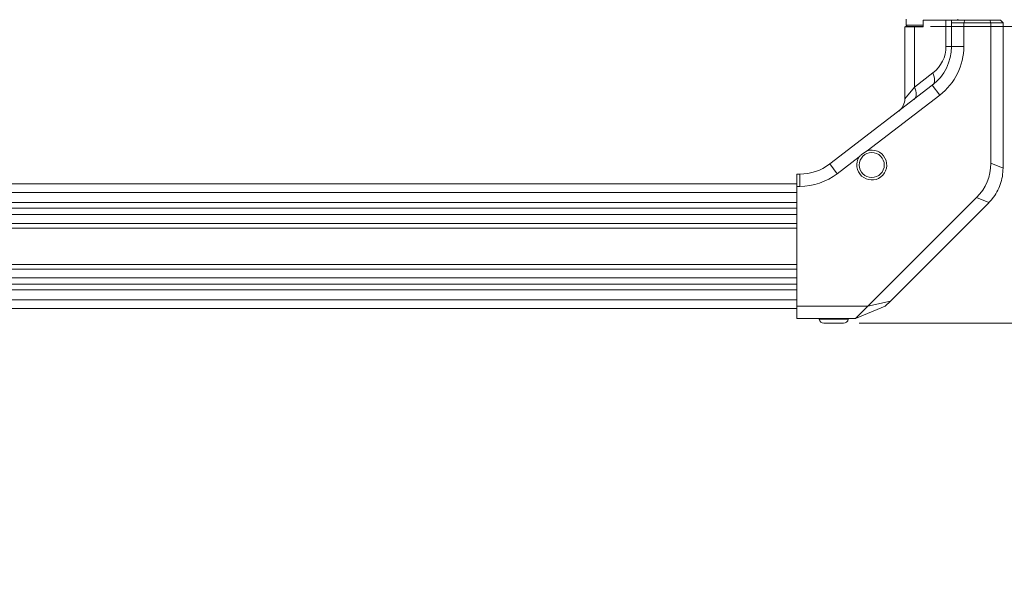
# Model space of a CAD drawing. Header units: millimetres. Extents: x 0 to 1118, y 0 to 864.
# Tile 315 of 372: x 820 to 920, y 610 to 667. Entities that reach past the tile are written whole.
import ezdxf

# ---------------------------------------------------------------- set-up
doc = ezdxf.new("R2010")
doc.units = ezdxf.units.MM
doc.styles.add('SLDTEXTSTYLE3', font='TXT', dxfattribs={"width": 0.605})
doc.dimstyles.new('SLDDIMSTYLE0', dxfattribs={"dimtxt": 3.175, "dimasz": 3.302, "dimexe": 0, "dimexo": 0.0625, "dimgap": 0.79375, "dimtad": 0, "dimtih": 1, "dimtoh": 1, "dimdec": 0, "dimlfac": 4, "dimrnd": 1e-09, "dimzin": 12, "dimdsep": 46, "dimtxsty": 'SLDTEXTSTYLE3', "dimsah": 1, "dimcen": 0.09, "dimadec": 0, "dimazin": 3, "dimtfac": 1, "dimtofl": 0, "dimtmove": 0, "dimatfit": 3, "dimfxl": 1, "dimfrac": 2, "dimtolj": 1, "dimtzin": 12, "dimarcsym": 0})
doc.dimstyles.new('SLDDIMSTYLE1', dxfattribs={"dimtxt": 3.175, "dimasz": 3.302, "dimexe": 0, "dimexo": 0.0625, "dimgap": 0.79375, "dimtad": 0, "dimtih": 1, "dimtoh": 1, "dimdec": 1, "dimlfac": 4, "dimrnd": 1e-09, "dimzin": 12, "dimdsep": 46, "dimtxsty": 'SLDTEXTSTYLE3', "dimsah": 1, "dimcen": 0.09, "dimadec": 0, "dimazin": 3, "dimtfac": 1, "dimtofl": 0, "dimtmove": 0, "dimatfit": 3, "dimfxl": 1, "dimfrac": 2, "dimtolj": 1, "dimtzin": 12, "dimarcsym": 0})
doc.dimstyles.new('SLDDIMSTYLE2', dxfattribs={"dimtxt": 0.18, "dimasz": 3.302, "dimexe": 0, "dimexo": 0.0625, "dimgap": 0, "dimtad": 0, "dimtih": 1, "dimtoh": 1, "dimdec": 0, "dimrnd": 1e-09, "dimzin": 0, "dimdsep": 46, "dimtxsty": 'Standard', "dimsah": 1, "dimcen": 0.09, "dimadec": 0, "dimazin": 0, "dimtfac": 3.302, "dimtdec": 0, "dimtofl": 0, "dimtmove": 0, "dimatfit": 3, "dimfxl": 1, "dimfrac": 2, "dimtolj": 1, "dimtzin": 0, "dimarcsym": 0})

# ---------------------------------------------------------------- blocks, each defined once
blk = doc.blocks.new('_D_4')
at = {"color": 7, "linetype": 'Continuous', "lineweight": 0}
for p, q in [((828.04, 703.72), (976.44, 703.72)), ((974.84, 703.72), (974.84, 687.41)), ((974.84, 666.22), (974.84, 682.53)), ((912.91, 666.22), (976.44, 666.22))]:
    blk.add_line(p, q, dxfattribs=at)
for points in [[(974.84, 703.72), (974.33, 700.42), (975.34, 700.42)], [(974.84, 666.22), (975.34, 669.52), (974.33, 669.52)]]:
    blk.add_solid(points, dxfattribs=at)
at = {"color": 7, "linetype": 'Continuous', "lineweight": 0, "insert": (971.2, 686.63), "char_height": 3.175, "attachment_point": 1, "style": 'SLDTEXTSTYLE3'}
blk.add_mtext('150', dxfattribs=at)
blk = doc.blocks.new('_D_5')
at = {"color": 7, "linetype": 'Continuous', "lineweight": 0}
for p, q in [((905.63, 771.35), (990.73, 771.35)), ((989.13, 771.35), (989.13, 706.46)), ((989.13, 635.97), (989.13, 700.86)), ((905.63, 635.97), (990.73, 635.97))]:
    blk.add_line(p, q, dxfattribs=at)
for centre, start, end in [((988.54, 703.29), 153.4349, 206.5651), ((989.71, 703.29), 333.4349, 26.5651)]:
    blk.add_arc(centre, 5.45, start, end, dxfattribs=at)
for points in [[(989.13, 771.35), (988.62, 768.04), (989.63, 768.04)], [(989.13, 635.97), (989.63, 639.27), (988.62, 639.27)]]:
    blk.add_solid(points, dxfattribs=at)
at = {"color": 7, "linetype": 'Continuous', "lineweight": 0, "insert": (983.67, 704.95), "char_height": 3.175, "attachment_point": 1, "style": 'SLDTEXTSTYLE3'}
blk.add_mtext('541.5', dxfattribs=at)

msp = doc.modelspace()

# ---------------------------------------------------------------- linework, layer by layer
at = {"color": 7, "linetype": 'Continuous', "lineweight": 15}
for p, q in [((910.405, 666.97), (910.405, 666.345)), ((915.68, 666.845), (915.68, 666.97)), ((910.342, 666.22), (910.292, 666.17)), ((910.292, 666.17), (910.292, 658.858)), ((911.274, 666.17), (910.292, 666.17)), ((910.342, 666.22), (911.307, 666.22)), ((910.405, 666.345), (910.53, 666.22)), ((910.405, 666.345), (912.153, 666.345)), ((911.307, 666.22), (911.274, 666.17)), ((911.274, 660.047), (911.274, 666.17)), ((912.153, 666.17), (911.274, 666.17)), ((911.307, 666.22), (912.153, 666.22)), ((912.156, 666.845), (912.153, 666.841)), ((912.153, 666.841), (912.153, 666.17)), ((912.156, 666.845), (914.475, 666.845)), ((914.475, 664.186), (914.475, 666.845)), ((914.475, 666.845), (915.016, 666.845)), ((915.016, 666.845), (916.396, 666.845)), ((915.042, 666.595), (915.042, 666.66)), ((915.042, 664.186), (915.042, 666.595)), ((916.292, 666.595), (915.042, 666.595)), ((916.292, 666.595), (916.396, 666.845)), ((916.292, 666.595), (916.292, 664.186)), ((919.042, 666.595), (916.292, 666.595)), ((916.396, 666.845), (918.939, 666.845)), ((919.042, 666.595), (918.939, 666.845)), ((918.939, 666.845), (920.042, 666.845)), ((919.042, 652.288), (919.042, 666.595)), ((920.292, 666.595), (919.042, 666.595)), ((920.292, 666.595), (920.042, 666.845)), ((920.292, 651.791), (920.292, 666.595)), ((914.475, 664.186), (915.042, 664.186)), ((915.042, 664.186), (916.292, 664.186)), ((911.274, 660.047), (913.14, 661.478)), ((902.639, 652.203), (913.086, 660.219)), ((913.086, 660.219), (913.847, 659.227)), ((913.847, 659.227), (906.438, 653.543)), ((905.643, 652.933), (903.4, 651.211)), ((902.639, 652.203), (903.4, 651.211)), ((919.042, 652.288), (920.292, 651.77)), ((899.292, 651.17), (899.595, 651.17)), ((899.292, 649.92), (899.292, 651.17)), ((899.595, 651.17), (899.595, 649.92)), ((899.292, 650.17), (730.542, 650.17)), ((899.292, 649.92), (899.292, 637.72)), ((899.595, 649.92), (899.292, 649.92)), ((906.524, 637.72), (917.592, 648.788)), ((908.81, 638.238), (918.828, 648.256)), ((918.842, 648.27), (917.592, 648.788)), ((908.81, 638.238), (906.524, 637.72)), ((908.292, 637.72), (908.81, 638.238)), ((730.542, 637.47), (899.292, 637.47)), ((899.292, 637.72), (906.524, 637.72)), ((899.292, 636.47), (899.292, 637.72)), ((908.292, 637.72), (905.274, 636.47)), ((905.274, 636.47), (906.524, 637.72)), ((905.274, 636.47), (899.292, 636.47)), ((901.542, 636.47), (901.557, 636.383)), ((902.05, 635.97), (904.034, 635.97)), ((904.527, 636.383), (904.542, 636.47))]:
    msp.add_line(p, q, dxfattribs=at)
at = {"color": 9, "linetype": 'Continuous', "lineweight": 15}
for p, q in [((911.274, 660.047), (910.292, 658.858)), ((730.542, 649.286), (899.292, 649.286)), ((899.292, 648.264), (730.542, 648.264)), ((730.542, 647.687), (899.292, 647.687)), ((899.292, 647.052), (730.542, 647.052)), ((730.542, 646.143), (899.292, 646.143)), ((899.292, 645.667), (730.542, 645.667)), ((730.542, 641.973), (899.292, 641.973)), ((899.292, 641.497), (730.542, 641.497)), ((730.542, 640.588), (899.292, 640.588)), ((899.292, 639.953), (730.542, 639.953)), ((730.542, 639.376), (899.292, 639.376)), ((899.292, 638.354), (730.542, 638.354)), ((901.557, 636.383), (904.527, 636.383))]:
    msp.add_line(p, q, dxfattribs=at)
at = {"color": 7, "linetype": 'Continuous', "lineweight": 15, "flags": 128}
for points in [[(913.14, 661.478), (913.219, 661.279), (913.274, 661.084), (913.305, 660.898), (913.31, 660.723), (913.291, 660.565), (913.246, 660.427), (913.177, 660.31), (913.086, 660.219)], [(911.274, 660.047), (911.353, 659.848), (911.409, 659.653), (911.44, 659.466), (911.445, 659.292), (911.425, 659.134), (911.38, 658.995), (911.312, 658.879), (911.22, 658.788)]]:
    msp.add_lwpolyline(points, dxfattribs=at)
at = {"color": 7, "linetype": 'Continuous', "lineweight": 15}
msp.add_circle((906.917, 652.095), 1.275, dxfattribs=at)
for centre, radius, start, end in [((910.042, 664.186), 5, 307.49804, 0), ((911.063, 664.186), 3.413, 307.49804, 0), ((910.042, 664.186), 6.25, 307.49804, 0), ((908.705, 658.858), 1.588, 307.49804, 0.21707), ((906.917, 652.095), 1.525, 146.68826, 108.30782), ((899.595, 656.17), 5, 270, 307.49804), ((899.595, 656.17), 6.25, 270, 307.49804), ((915.292, 651.791), 5, 359.76168, 0), ((915.292, 651.791), 5, 315, 315.23832), ((902.05, 636.47), 0.5, 190, 270), ((904.034, 636.47), 0.5, 270, 350)]:
    msp.add_arc(centre, radius, start, end, dxfattribs=at)
for centre, major_axis, ratio, start_param, end_param in [((913.455, 665.537), (1.467, 1.467), 0.4142136, 5.8904862, 6.0730934), ((909.143, 654.338), (-9.53, 3.948), 0.6785983, 2.8675784, 3.4156069)]:
    msp.add_ellipse(centre, major_axis=major_axis, ratio=ratio, start_param=start_param, end_param=end_param, dxfattribs=at)
for points, knots in [([(906.438, 653.543), (906.23, 653.416), (905.941, 653.239), (905.708, 653), (905.643, 652.933)], [0, 0, 0, 0, 0.7204445, 1, 1, 1, 1]), ([(920.292, 651.77), (920.278, 651.493), (920.248, 650.931), (920.027, 650.116), (919.678, 649.343), (919.27, 648.729), (918.959, 648.395), (918.842, 648.27)], [0, 0, 0, 0, 0.2138865, 0.4339709, 0.6478581, 0.8679536, 1, 1, 1, 1])]:
    msp.add_open_spline(points, degree=3, knots=knots, dxfattribs=at)

# ---------------------------------------------------------------- dimensions: what is measured, and where the dimension line sits
at = {"color": 7, "linetype": 'Continuous', "lineweight": 0}
dim = msp.add_linear_dim(base=(989.126, 635.97), p1=(904.034, 771.345), p2=(904.034, 635.97), angle=90, text='(<>)', dimstyle='SLDDIMSTYLE1', dxfattribs=at)
dim.commit()
dim.dimension.update_dxf_attribs({"geometry": '_D_5', "text_midpoint": (989.126, 703.658), "dimtype": 160})
dim = msp.add_linear_dim(base=(974.837, 666.22), p1=(826.436, 703.72), p2=(911.307, 666.22), angle=90, dimstyle='SLDDIMSTYLE0', dxfattribs=at)
dim.commit()
dim.dimension.update_dxf_attribs({"geometry": '_D_4', "text_midpoint": (974.837, 684.97), "dimtype": 160})

# ---------------------------------------------------------------- leaders
msp.add_leader([(823.471, 698.218), (778.486, 609.573), (772.136, 609.573)], dimstyle='SLDDIMSTYLE2', dxfattribs=at)

doc.saveas('drawing.dxf')
